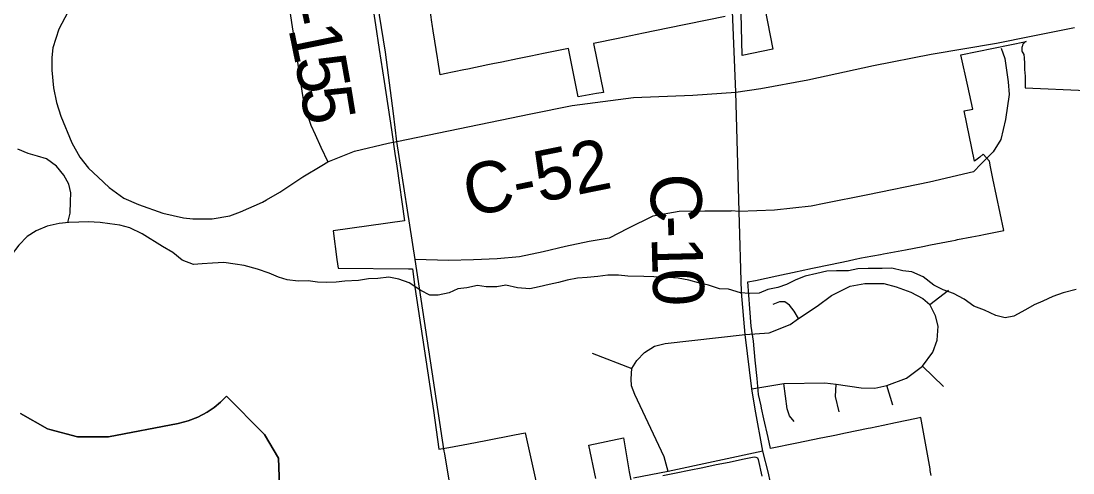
# Model space of a CAD drawing. Extents: x 114843 to 284848, y 317643 to 566895.
# Drawn here: x 173071 to 179255, y 408804 to 411461 of the extents above; entities that cross this region are included whole.
import ezdxf

# ---------------------------------------------------------------- set-up
doc = ezdxf.new("R2010")
doc.units = 0
for name, color, linetype in [('GM_X_City_Street', 7, 'Continuous'), ('GM_X_Corporation', 7, 'Continuous'), ('GM_X_County_Road', 7, 'Continuous'), ('GM_X_County_Road_Text', 7, 'Continuous'), ('GM_X_Minor_River', 7, 'Continuous'), ('GM_X_Township_Road', 7, 'Continuous')]:
    doc.layers.add(name, color=color, linetype=linetype)

msp = doc.modelspace()

# ---------------------------------------------------------------- linework, layer by layer
at = {"layer": 'GM_X_City_Street'}
for p, q in [((178413.5, 409793.7), (178522.9, 409877.7)), ((178369.8, 409432.4), (178494.8, 409311.4)), ((178196.4, 409202.8), (178161.2, 409318.5))]:
    msp.add_line(p, q, dxfattribs=at)
for points in [[(174630.7, 411647.5), (174674.7, 411361.7), (174726.4, 411021.9), (174734.5, 410975.8), (174752.3, 410912.9), (174775.6, 410848.3), (174800, 410794.5), (174832.9, 410718.5), (174874.5, 410633.3)], [(177328.3, 409617.1), (177468.4, 409627.6), (177592.3, 409677.4), (177641.6, 409712.4), (177752.4, 409785.4), (177835.4, 409846.3), (177945.3, 409901.5), (178031, 409918.6), (178142.9, 409918.1), (178215.4, 409897.4), (178301.9, 409865.9), (178372.5, 409829.2), (178413.5, 409793.7)], [(177367.1, 409298.9), (177556.2, 409329.1), (177796, 409333.3), (177863.3, 409325.1), (178009.4, 409303.4), (178091.4, 409301.8), (178161.2, 409318.5), (178277.2, 409360.8), (178369.8, 409432.4), (178431.3, 409514.8), (178457.4, 409583.7), (178462.1, 409666.9), (178446.4, 409727.7), (178413.5, 409793.7)], [(177641.6, 409712.4), (177615.9, 409754.7), (177588.9, 409791.1), (177562.1, 409809.4), (177529.6, 409810.8), (177489.9, 409793.9)], [(177616.4, 409107.4), (177589.2, 409140.6), (177576, 409181.4), (177556.2, 409329.1)], [(177880.1, 409163.2), (177858.4, 409253.4), (177863.3, 409325.1)]]:
    msp.add_lwpolyline(points, dxfattribs=at)
at = {"layer": 'GM_X_Corporation'}
for points in [[(175123.4, 411646.8), (175154.8, 411439.2), (175176.7, 411293.9), (175205.1, 411106.1), (175248.3, 410820.7), (175269.4, 410682.2), (175280.9, 410607.1), (175326, 410286.7), (174905.1, 410227.3), (174927.4, 410059), (174936.2, 410007.3), (175348.3, 410003.3), (175363.7, 410003.5), (175373.3, 410003), (175386.1, 409895.3), (175495.5, 409170.6), (175528.1, 408944.7), (175586.5, 408953.3), (175702.6, 408975.9), (175803.7, 408995.6), (175971.7, 409028.3), (176035.7, 409039.8), (176110.2, 408705.2)], [(177210, 411486.5), (176873.6, 411418.1), (176730, 411388.9), (176581.9, 411358.8), (176435.9, 411329.1), (176495.4, 411039.8), (176454.4, 411034.5), (176347, 411014.2), (176289, 411299.2), (176142, 411269.4), (176068.5, 411254.4), (175990.6, 411238.5), (175898.1, 411219.6), (175845.3, 411208.8), (175814.5, 411202.5), (175696.9, 411178.5), (175673.7, 411173.8), (175559.7, 411150.5), (175534.3, 411145.3), (175520.9, 411232.5), (175519.2, 411243.5), (175504, 411342.5), (175494.7, 411402.6), (175488.7, 411442), (175486.7, 411454.6), (175473.5, 411540.7)], [(177443.8, 411535.4), (177490, 411294.4), (177309.9, 411257.1), (177304.8, 411505.9)], [(178421.2, 408788.5), (178416.3, 408818.7), (178414.9, 408827.3), (178361.3, 409129.2), (178334.9, 409123.8), (178211.8, 409098.3), (178139.1, 409083.3), (178065.5, 409068.1), (178050.5, 409065), (177918.6, 409037.8), (177855.9, 409024.8), (177785.4, 409010.2), (177772.4, 409007.6), (177631.3, 408978.4), (177478.1, 408946.8), (177462.6, 409012.5), (177438.4, 409122.1), (177424.5, 409184.5), (177421.5, 409199.1), (177407.5, 409264.9), (177398, 409359.4), (177387.4, 409467.7), (177376.5, 409578.8), (177363.2, 409667.6), (177355.6, 409771.4), (177344.3, 409927.1), (177388.2, 409936.3), (177514.5, 409962.9), (177633.1, 409987.9), (177651, 409991.7), (177723.3, 410006.9), (177830.8, 410029.6), (177932.8, 410051), (177975.7, 410060.1), (178012.5, 410067.8), (178033.7, 410071.8), (178122.9, 410088.5), (178141.4, 410092), (178270.6, 410116.1), (178372.9, 410135.3), (178417.4, 410144.1), (178543.2, 410169), (178564.5, 410173.2), (178576.5, 410175.5), (178661, 410192.2), (178703.8, 410200.7), (178741.8, 410208.2), (178819.8, 410223.7), (178848.7, 410229.4), (178785, 410535.6), (178770.7, 410604.2), (178763.8, 410637.6), (178728.2, 410678.3), (178707.4, 410659.7), (178675.9, 410637.6), (178616.1, 410931.8), (178666.4, 410941.8), (178636.8, 411078.1), (178596.8, 411262), (178980.8, 411341.1), (178975.4, 411337.9), (178970.8, 411334.3), (178967.5, 411330.7), (178963.2, 411325.9), (178959.4, 411319.6), (178957.8, 411315.6), (178955.9, 411311.1), (178954.6, 411305.6), (178953.8, 411297.7), (178953.9, 411294.7), (178954.5, 411288.8), (178955.5, 411284.1), (178957.1, 411278.9), (178960, 411272.7), (178966.6, 411263.4), (178967.9, 411243.9), (178970, 411210.9), (178970.2, 411175.5), (178973.7, 411135.8), (178974.7, 411102.1), (178974.4, 411068.3), (179332.5, 411052.5)], [(173068, 409153.1), (173226.5, 409063.6), (173240.8, 409058.9), (173402.4, 409016.7), (173584.5, 409015.4), (173994.3, 409095.4), (174053.4, 409110.5), (174110.4, 409132.5), (174164.5, 409161), (174205.7, 409188.8), (174244, 409220.3), (174279.2, 409255.3), (174496.7, 409035.3), (174502.1, 409029.9), (174585.1, 408890.5), (174589.9, 408728.3)], [(174589.9, 408728.3), (174585.1, 408890.5), (174502.1, 409029.9), (174496.7, 409035.3), (174279.2, 409255.3), (174244, 409220.3), (174205.7, 409188.8), (174164.5, 409161), (174110.4, 409132.5), (174053.4, 409110.5), (173994.3, 409095.4), (173584.5, 409015.4), (173402.4, 409016.7), (173240.8, 409058.9), (173226.5, 409063.6), (173068, 409153.1)], [(176450.1, 408770.9), (176409.7, 408968), (176613, 409009.5), (176645.4, 408810.1), (176658.1, 408752.2)], [(176843.2, 408789.5), (176923.2, 408805.6), (176999.7, 408821), (177079, 408837), (177158.2, 408853), (177234, 408868.2), (177313.4, 408884.2), (177381.4, 408897.9), (177391.4, 408897.3), (177400, 408892.2), (177405.3, 408883.6), (177426, 408784.2)]]:
    msp.add_lwpolyline(points, dxfattribs=at)
at = {"layer": 'GM_X_County_Road'}
msp.add_line((177273.9, 411043.2), (177254.2, 411517.8), dxfattribs=at)
for points in [[(175561.6, 408916.9), (175559, 408932.5), (175387.8, 410058.9), (175279.4, 410751.9), (175261.1, 410916.8), (175213.1, 411276.6), (175129.9, 411798.2), (175122.7, 411842), (175121.4, 411851.8)], [(173459.4, 411726.1), (173380.8, 411579.8), (173292.4, 411413.5), (173257.8, 411303.3), (173251.4, 411245.8), (173252, 411171.4), (173261.7, 411067.4), (173278.7, 410982.2), (173304.9, 410901.9), (173368.7, 410743.9), (173417.2, 410660.1), (173467.1, 410596.1), (173525.2, 410542.1), (173588.3, 410481.5), (173676.2, 410419.4), (173762.3, 410382.1), (173904.5, 410331.9), (174026.7, 410303.1), (174081.2, 410298.6), (174195, 410297.7), (174298.1, 410315.8), (174360.7, 410338.1), (174491.3, 410396.4), (174514.1, 410409.6)], [(179010.4, 411371.3), (179254.7, 411419.8), (179264.8, 411421.8)], [(177273.9, 411043.2), (177421, 411063.5), (177697.2, 411115.5), (178082.4, 411199.2), (178422.1, 411266.7), (178806.8, 411331), (179010.4, 411371.3)], [(175279.4, 410751.9), (176068.5, 410914.2), (176311.4, 410964.8), (176671, 411011.7), (177021.1, 411024.9), (177273.9, 411043.2)], [(177495.2, 408662), (177465.5, 408801.8), (177433, 408932.9), (177386.9, 409179.9), (177367.1, 409298.9), (177328.3, 409617.1), (177307.6, 409866.8), (177293.5, 410341.8), (177273.9, 411043.2)], [(174514.1, 410409.6), (174591.9, 410454.5), (174727.7, 410545.6), (174839.1, 410611.9), (174874.5, 410633.3), (175031.7, 410696.5), (175228.8, 410742), (175279.4, 410751.9)], [(175633.9, 408556), (175604.2, 408666.8), (175561.6, 408916.9)]]:
    msp.add_lwpolyline(points, dxfattribs=at)
at = {"layer": 'GM_X_Minor_River'}
for points in [[(173347, 410276.4), (173359.5, 410330.9), (173361.9, 410399.1), (173364.3, 410451.3), (173352.6, 410501.5), (173322.9, 410553.9), (173279.2, 410608.4), (173221.4, 410650.9), (173167.5, 410665.4), (173113.5, 410681.8), (173051.6, 410706.4)], [(173295.1, 410271.3), (173225, 410255.7), (173160.7, 410228.1), (173106.5, 410194.5), (173058.2, 410142.7), (173013.8, 410084.8), (172979.4, 410030.9), (172938.9, 409961), (172858.2, 409845.3), (172803.9, 409799.6), (172751.7, 409787.9), (172699.7, 409792.4), (172647.6, 409772.7), (172593.5, 409759), (172541.5, 409771.5), (172487.6, 409781.9), (172431.4, 409766.3), (172379, 409710.5), (172322.7, 409666.8), (172272.6, 409651.2), (172220.5, 409633.5), (172216.4, 409627.5)], [(179274.5, 409883), (179198.4, 409863.5), (179136.2, 409841.9), (179078, 409814.3), (179027.8, 409792.6), (178975.6, 409762.9), (178907.3, 409725.3), (178857.2, 409715.7), (178801.3, 409730.1), (178735.4, 409760.7), (178673.5, 409785.3), (178615.8, 409825.8), (178553.9, 409858.4), (178492, 409880.9), (178438.2, 409907.4), (178374.4, 409956), (178308.6, 409986.6), (178254.6, 409993), (178190.6, 410007.6), (178134.6, 410006), (178050.5, 410006.6), (177990.4, 410003.1), (177936.3, 409991.4), (177864.3, 409992), (177808.3, 409990.4), (177750.1, 409976.8), (177680, 409961.3), (177625.8, 409939.6), (177571.6, 409912), (177519.5, 409894.3), (177461.4, 409882.7), (177411.2, 409861), (177353.1, 409859.5), (177301.1, 409861.9), (177231.2, 409884.4), (177177.2, 409886.9), (177113.3, 409907.4), (177053.3, 409921.9), (176997.4, 409936.4), (176933.4, 409948.9), (176853.4, 409955.5), (176791.4, 409956), (176733.4, 409958.4), (176639.3, 409961.1), (176583.3, 409967.6), (176521.3, 409966), (176461.2, 409958.5), (176399.1, 409952.9), (176343.1, 409949.3), (176280.9, 409937.8), (176230.8, 409924.1), (176176.7, 409912.5), (176116.6, 409898.9), (176062.5, 409887.3), (175990.5, 409891.8), (175920.5, 409908.4), (175868.4, 409898.8), (175806.4, 409897.2), (175754.4, 409905.6), (175692.3, 409892.1), (175638.2, 409886.5), (175588, 409862.8), (175523.9, 409849.2), (175473.9, 409849.6), (175422, 409876.1), (175352.2, 409920.7), (175292.3, 409943.2), (175232.4, 409955.7), (175168.3, 409946.2), (175114.2, 409944.6), (175054.1, 409935), (174974.1, 409931.6), (174924, 409926), (174864, 409924.4), (174813.9, 409924.8), (174759.9, 409933.2), (174699.9, 409931.7), (174635.9, 409940.2), (174584, 409954.6), (174530.1, 409979.1), (174460.2, 410001.7), (174382.3, 410024.3), (174330.3, 410030.8), (174262.3, 410041.3), (174196.2, 410037.8), (174136.2, 410034.2), (174084.1, 410028.6), (174018.2, 410055.2), (173962.5, 410099.7), (173902.6, 410134.3), (173783, 410209.4), (173711.2, 410244), (173651.3, 410260.5), (173593.3, 410269), (173535.3, 410275.5), (173465.3, 410280), (173411.2, 410278.4), (173351.2, 410276.8), (173295.1, 410271.3)]]:
    msp.add_lwpolyline(points, dxfattribs=at)
at = {"layer": 'GM_X_Township_Road'}
msp.add_line((176429.3, 409508.9), (176662.7, 409418.9), dxfattribs=at)
for points in [[(178833.5, 411301.4), (178855.7, 411239.4), (178874.2, 411103.2), (178880.6, 411029), (178859, 410882.6), (178831.4, 410764.2), (178785.6, 410691.8), (178714.7, 410620.2)], [(178714.7, 410620.2), (178669.9, 410575), (178411.4, 410513.6), (178049.3, 410439.5), (177793.4, 410387.4), (177716.7, 410372.6), (177500.3, 410348.8), (177293.5, 410341.8), (177248.8, 410343.9), (177243.5, 410343.8)], [(177243.5, 410343.8), (177090.9, 410342.4), (176940.3, 410340.1), (176785.7, 410314), (176638.3, 410241), (176528, 410184), (176410.9, 410164.8), (176271.9, 410134.5), (176140.2, 410104.3), (176001.2, 410073.9), (175869.3, 410062), (175730.2, 410057.3), (175583.6, 410052.6), (175387.8, 410058.9)], [(176662.7, 409418.9), (176691.6, 409465), (176737.1, 409512.9), (176795.5, 409550), (176858.2, 409565.8), (177328.3, 409617.1)], [(176875.8, 408812.9), (176851.3, 408899.7), (176680.3, 409265.1), (176659.7, 409316.3), (176657.6, 409356.6), (176662.7, 409418.9)], [(177433, 408932.9), (176875.8, 408812.9), (176671.5, 408773.7)]]:
    msp.add_lwpolyline(points, dxfattribs=at)

# ---------------------------------------------------------------- texts
at = {"layer": 'GM_X_County_Road_Text'}
for s, height, rotation, p in [('-', 300, 281.87303, (174616.6, 411537.2)), ('1', 300, 281.52982, (174641.9, 411417.1)), ('5', 300, 280.2233, (174678.5, 411237.8)), ('5', 300, 279.29504, (174711.1, 411057.2)), ('C-52', 300.01, 11.48174, (175704.7, 410308.8)), ('C', 300, 271.1349, (176770.4, 410561.8)), ('-', 300, 271.18943, (176775.3, 410315.1)), ('1', 300, 271.39874, (176777.9, 410190.7)), ('0', 300, 272.1955, (176782.6, 410001.4))]:
    msp.add_text(s, height=height, rotation=rotation, dxfattribs=at).set_placement(p)

doc.saveas('drawing.dxf')
